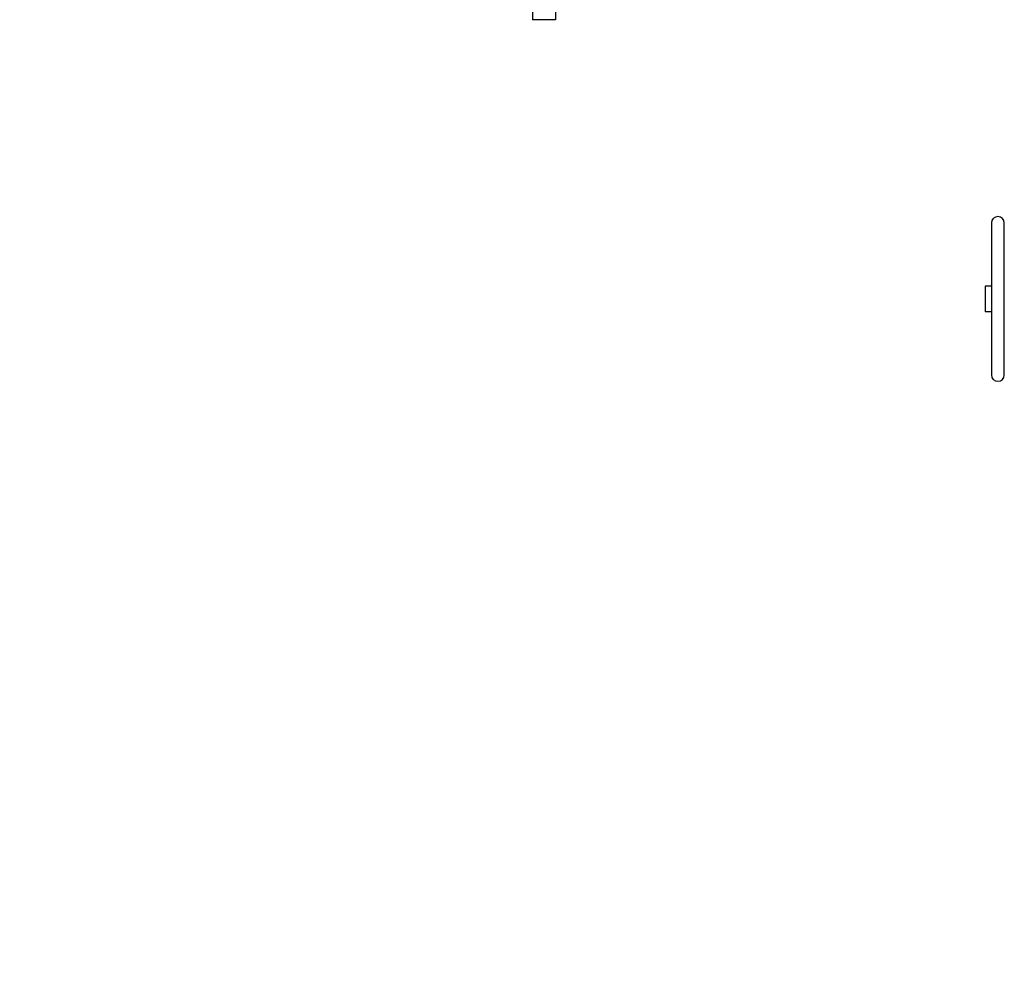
# Model space of a CAD drawing. Header units: inches. Extents: x 24 to 1128, y -69 to 748.
# Tile 281 of 656: x 359 to 378, y 577 to 595. Entities that reach past the tile are written whole.
import ezdxf

# ---------------------------------------------------------------- set-up
doc = ezdxf.new("R2010")
doc.units = ezdxf.units.IN
doc.header["$LTSCALE"] = 32
doc.header["$MEASUREMENT"] = 0
doc.layers.add('Dimension (ANSI)', color=7, linetype='Continuous', lineweight=25)
doc.layers.add('Visible (ANSI)', color=7, linetype='Continuous', lineweight=30)
doc.styles.add('Note Text (ANSI)', font='tahoma.ttf')
doc.dimstyles.new('SB Fraction-16 (ANSI)', dxfattribs={"dimscale": 32, "dimtxt": 0.125, "dimasz": 0.098425, "dimexe": 0.125, "dimexo": 0.0625, "dimgap": 0.031496, "dimtad": 0, "dimtih": 1, "dimtoh": 1, "dimdec": 4, "dimrnd": 1e-08, "dimzin": 0, "dimdsep": 46, "dimlunit": 5, "dimtxsty": 'Note Text (ANSI)', "dimcen": 0.09, "dimdle": 0.393701, "dimclrd": 256, "dimclre": 256, "dimclrt": 256, "dimadec": 0, "dimazin": 3, "dimtfac": 0.96, "dimtofl": 0, "dimtmove": 0, "dimatfit": 3, "dimfxl": 1, "dimfrac": 2, "dimtolj": 1, "dimtzin": 12, "dimlwd": -1, "dimlwe": -1, "dimarcsym": 0})

# ---------------------------------------------------------------- blocks, each defined once
blk = doc.blocks.new('*D18')
at = {"layer": 'Defpoints', "color": 0, "transparency": 16777216}
for p in [(496.281, 687.669), (344.474, 549.669), (496.281, 549.669)]:
    blk.add_point(p, dxfattribs=at)
at = {"layer": 'Dimension (ANSI)', "transparency": 16777216}
for p, q in [((494.281, 687.669), (340.474, 687.669)), ((344.474, 684.519), (344.474, 621.768)), ((344.474, 552.818), (344.474, 615.569)), ((494.281, 549.669), (340.474, 549.669))]:
    blk.add_line(p, q, dxfattribs=at)
for points in [[(343.949, 684.519), (344.999, 684.519), (344.474, 687.669)], [(343.949, 552.818), (344.999, 552.818), (344.474, 549.669)]]:
    blk.add_solid(points, dxfattribs=at)
at = {"layer": 'Dimension (ANSI)', "transparency": 16777216, "insert": (340.372, 620.76), "char_height": 4, "attachment_point": 1, "style": 'Note Text (ANSI)'}
blk.add_mtext('\\A1;138', dxfattribs=at)

msp = doc.modelspace()

# ---------------------------------------------------------------- linework, layer by layer
at = {"layer": 'Visible (ANSI)'}
for p, q in [((368.66163, 608.02953), (368.66163, 595.46753)), ((369.10463, 608.02953), (369.10463, 595.46753)), ((369.10463, 595.46753), (368.66163, 595.46753)), ((377.58063, 591.51853), (377.58063, 588.56853)), ((377.83063, 588.56853), (377.83063, 591.51853)), ((377.45563, 590.29353), (377.45563, 589.79353)), ((377.58063, 590.29353), (377.45563, 590.29353)), ((377.58063, 589.79353), (377.45563, 589.79353))]:
    msp.add_line(p, q, dxfattribs=at)
for centre, start, end in [((377.70563, 591.51853), 0, 180), ((377.70563, 588.56853), 180, 0)]:
    msp.add_arc(centre, 0.125, start, end, dxfattribs=at)

# ---------------------------------------------------------------- dimensions: what is measured, and where the dimension line sits
at = {"layer": 'Dimension (ANSI)'}
dim = msp.add_linear_dim(base=(344.47435, 549.66853), p1=(496.28063, 687.66853), p2=(496.28063, 549.66853), angle=90, dimstyle='SB Fraction-16 (ANSI)', override={"dimgap": 0.031496, "dimdec": 4, "dimtol": 0, "dimlim": 0, "dimtp": 0, "dimtm": 0, "dimtdec": 2, "dimatfit": 1}, dxfattribs=at)
dim.commit()
dim.dimension.update_dxf_attribs({"geometry": '*D18', "text_midpoint": (344.47435, 618.66853), "dimtype": 160})

doc.saveas('drawing.dxf')
